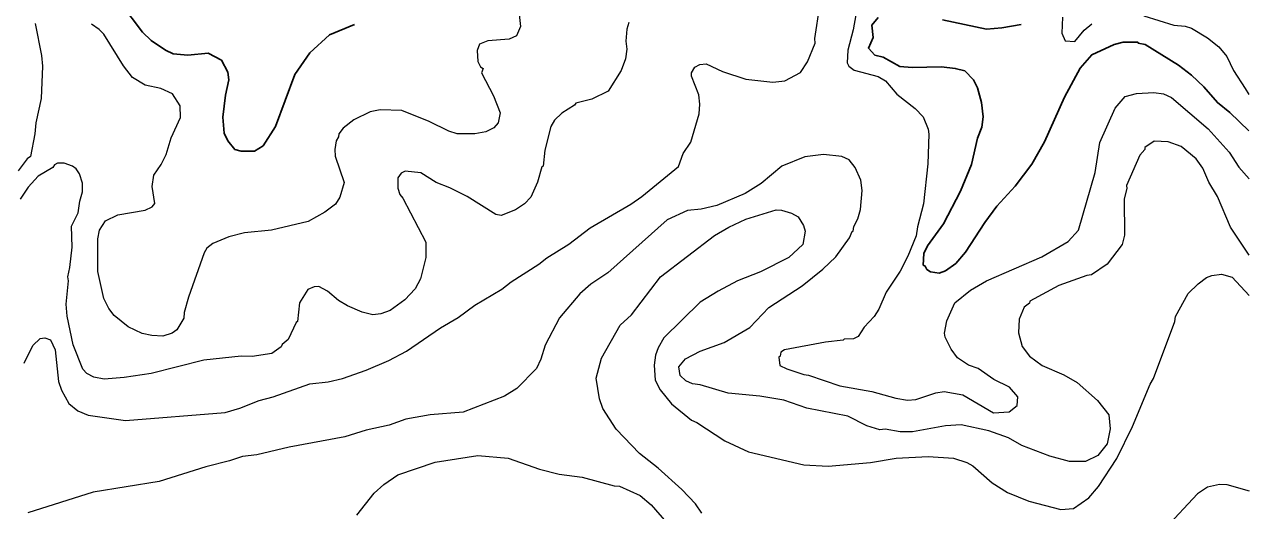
# Model space of a CAD drawing. Extents: x 447.8 to 473.9, y 7733.1 to 7760.8.
# Drawn here: x 470.955 to 473.905, y 7750.473 to 7751.643 of the extents above; entities that cross this region are included whole.
import ezdxf

# ---------------------------------------------------------------- set-up
doc = ezdxf.new("R2010")
doc.units = 0
doc.header["$LTSCALE"] = 0.032
doc.layers.add('1', color=7, linetype='Continuous', lineweight=25)
doc.layers.add('2', color=7, linetype='Continuous', lineweight=13)

msp = doc.modelspace()

# ---------------------------------------------------------------- linework, layer by layer
at = {"layer": '1'}
for points in [[(470.9332, 7751.7801), (470.968, 7751.7981), (470.9913, 7751.8174), (470.9919, 7751.8224), (471.0107, 7751.8508), (471.0384, 7751.8529), (471.0648, 7751.8333), (471.1052, 7751.7753), (471.1869, 7751.6935), (471.2387, 7751.6249), (471.26, 7751.6045), (471.2943, 7751.5812), (471.3126, 7751.573), (471.3483, 7751.5698), (471.3969, 7751.5746), (471.4292, 7751.5577), (471.4444, 7751.5285), (471.4469, 7751.5104), (471.4387, 7751.4728), (471.4326, 7751.4199), (471.4358, 7751.3819), (471.4446, 7751.3631), (471.4615, 7751.3423), (471.4764, 7751.3382)], [(473.0104, 7751.6603), (472.9952, 7751.642), (472.9987, 7751.6118), (472.987, 7751.5865), (473.0025, 7751.5693), (473.0228, 7751.5649), (473.0628, 7751.5418), (473.0925, 7751.5394), (473.1627, 7751.5417), (473.1959, 7751.5377), (473.2189, 7751.5314), (473.2402, 7751.5101), (473.2496, 7751.4912), (473.2593, 7751.4556), (473.2632, 7751.4211), (473.2601, 7751.3964)], [(473.3549, 7751.6437), (473.3079, 7751.6349), (473.271, 7751.6324), (473.1652, 7751.6548)], [(471.6422, 7751.5752), (471.6897, 7751.6186), (471.7496, 7751.6434)], [(473.1291, 7751.1106), (473.1207, 7751.0919), (473.1192, 7751.0642), (473.1237, 7751.0616), (473.1274, 7751.0534), (473.1368, 7751.0475), (473.157, 7751.0448), (473.1726, 7751.0499), (473.1976, 7751.0682), (473.2204, 7751.0951), (473.2671, 7751.1668), (473.2959, 7751.2055), (473.34, 7751.2538), (473.3808, 7751.3068), (473.4106, 7751.3611), (473.4595, 7751.4686), (473.4968, 7751.538), (473.5248, 7751.5706), (473.5788, 7751.5953), (473.6002, 7751.6006), (473.6356, 7751.601), (473.6367, 7751.5985), (473.6531, 7751.5948), (473.7333, 7751.5456), (473.7653, 7751.5215), (473.7945, 7751.4931), (473.8273, 7751.4554), (473.8575, 7751.4317), (473.9033, 7751.3874)], [(471.4764, 7751.3382), (471.5084, 7751.3384), (471.5299, 7751.3515), (471.5595, 7751.3975), (471.6055, 7751.523), (471.6422, 7751.5752)], [(473.2601, 7751.3964), (473.2493, 7751.3697), (473.2351, 7751.3065), (473.2084, 7751.242), (473.1674, 7751.1633), (473.1291, 7751.1106)]]:
    msp.add_lwpolyline(points, dxfattribs=at)
at = {"layer": '2'}
for points in [[(470.9545, 7750.8275), (470.9754, 7750.8702), (470.9926, 7750.8871), (471.0037, 7750.8891), (471.0173, 7750.884), (471.0284, 7750.8601), (471.0366, 7750.7839), (471.044, 7750.7629), (471.0618, 7750.7308), (471.0835, 7750.7131), (471.1079, 7750.7026), (471.1981, 7750.6897), (471.4379, 7750.7091), (471.4735, 7750.7191), (471.5201, 7750.7381), (471.5538, 7750.7469), (471.6422, 7750.7777), (471.6862, 7750.7832), (471.7204, 7750.7912), (471.7778, 7750.811), (471.8326, 7750.8344), (471.8751, 7750.8567), (471.9565, 7750.9132), (471.9992, 7750.9381), (472.039, 7750.9671), (472.1043, 7751.0061), (472.1266, 7751.0239), (472.1938, 7751.0666), (472.213, 7751.0818), (472.2656, 7751.1141), (472.3169, 7751.1534), (472.4146, 7751.2105), (472.4414, 7751.229), (472.5294, 7751.3016), (472.5411, 7751.3325), (472.5592, 7751.36), (472.5794, 7751.428), (472.5811, 7751.4518), (472.5787, 7751.4736), (472.5612, 7751.5188), (472.5612, 7751.527), (472.5692, 7751.5407), (472.581, 7751.5467), (472.596, 7751.5489), (472.6355, 7751.5303), (472.692, 7751.5116), (472.7572, 7751.5041), (472.7861, 7751.508), (472.8235, 7751.5277), (472.8405, 7751.5531), (472.8591, 7751.5983), (472.8577, 7751.6098), (472.8704, 7751.6881)], [(472.1427, 7751.6973), (472.149, 7751.6383), (472.1396, 7751.616), (472.1221, 7751.6083), (472.0705, 7751.6042), (472.0505, 7751.596), (472.0453, 7751.5807), (472.0465, 7751.5541), (472.0529, 7751.5413), (472.0591, 7751.5376), (472.0553, 7751.5269), (472.0844, 7751.4714), (472.1001, 7751.4304), (472.0954, 7751.4066), (472.0854, 7751.3945), (472.0654, 7751.3851), (472.0396, 7751.38), (471.9971, 7751.3803), (471.9767, 7751.3867), (471.9297, 7751.4101), (471.8637, 7751.4359), (471.8117, 7751.4375), (471.7874, 7751.4329)], [(472.9611, 7751.6888), (472.9506, 7751.6304), (472.9376, 7751.5816), (472.9358, 7751.5508), (472.9396, 7751.5431), (472.9525, 7751.5336), (473.0106, 7751.5181), (473.0279, 7751.5074), (473.0554, 7751.4755), (473.0992, 7751.4413), (473.1188, 7751.4209), (473.1308, 7751.3909), (473.1326, 7751.379), (473.1302, 7751.3081), (473.1197, 7751.2117), (473.1049, 7751.1561), (473.1018, 7751.1343), (473.0822, 7751.0857), (473.0632, 7751.0493), (473.0299, 7750.9988), (473.0124, 7750.9577), (473.0009, 7750.9403), (472.9767, 7750.9146), (472.9621, 7750.8918), (472.9511, 7750.8861), (472.9286, 7750.886), (472.9265, 7750.883), (472.884, 7750.8781), (472.7846, 7750.8598), (472.776, 7750.8545), (472.7743, 7750.8447), (472.7712, 7750.8421), (472.7733, 7750.8224), (472.7903, 7750.8139), (472.8317, 7750.8003), (472.8427, 7750.7991), (472.9183, 7750.7731), (472.9955, 7750.7594), (473.0529, 7750.7434), (473.0815, 7750.7386), (473.1012, 7750.7401), (473.1497, 7750.7562), (473.1695, 7750.7593), (473.2142, 7750.7514), (473.2885, 7750.7082), (473.3258, 7750.7106), (473.3449, 7750.7256), (473.3464, 7750.7466), (473.3269, 7750.7704), (473.2887, 7750.7884), (473.2512, 7750.8147), (473.2283, 7750.8227), (473.2019, 7750.8409), (473.186, 7750.8618), (473.1719, 7750.8903), (473.1704, 7750.9), (473.1755, 7750.9296), (473.1949, 7750.973)], [(473.454, 7751.6608), (473.4525, 7751.6227), (473.461, 7751.6043), (473.4844, 7751.602), (473.5064, 7751.6294), (473.5251, 7751.6452)], [(473.6502, 7751.6643), (473.7227, 7751.6421), (473.7498, 7751.6393), (473.765, 7751.6347), (473.8033, 7751.6116), (473.8309, 7751.5897), (473.85, 7751.5666), (473.8664, 7751.5323), (473.8942, 7751.4889), (473.9032, 7751.4749)], [(470.9804, 7751.6455), (470.9956, 7751.5686), (470.998, 7751.5429), (470.9947, 7751.4649), (470.982, 7751.4066), (470.9802, 7751.3799), (470.9691, 7751.3257), (470.9615, 7751.3202), (470.9401, 7751.2906)], [(472.4102, 7751.6484), (472.4054, 7751.6324), (472.4031, 7751.603), (472.4056, 7751.5842), (472.4024, 7751.5608), (472.3916, 7751.5327), (472.36, 7751.4828), (472.3213, 7751.4634), (472.2828, 7751.4538), (472.2794, 7751.4487), (472.2485, 7751.4295), (472.2308, 7751.4133), (472.2226, 7751.3976), (472.2082, 7751.341), (472.2036, 7751.3024), (472.2004, 7751.3002), (472.1901, 7751.2639), (472.174, 7751.2276), (472.1585, 7751.2114), (472.1369, 7751.1973), (472.1024, 7751.1836), (472.0897, 7751.1859), (472.0208, 7751.2291), (471.9794, 7751.2498), (471.9458, 7751.2626), (471.9093, 7751.2865), (471.8719, 7751.2901), (471.8623, 7751.285), (471.8542, 7751.2744), (471.8542, 7751.2492), (471.859, 7751.2342), (471.8663, 7751.2254), (471.9214, 7751.1189), (471.9214, 7751.0821), (471.9085, 7751.0308), (471.8954, 7751.0072), (471.8707, 7750.9804), (471.8351, 7750.9543), (471.8127, 7750.947), (471.7934, 7750.9446), (471.7682, 7750.9507), (471.7325, 7750.9661), (471.7109, 7750.9789), (471.6847, 7751.0013), (471.664, 7751.0124), (471.6528, 7751.0113), (471.6375, 7751.0049), (471.6169, 7750.973), (471.6121, 7750.9284), (471.6089, 7750.9259), (471.5902, 7750.8851), (471.5755, 7750.8727), (471.573, 7750.8673), (471.5508, 7750.8513), (471.5034, 7750.8436), (471.477, 7750.8443), (471.3868, 7750.8354), (471.2597, 7750.8027), (471.1949, 7750.793), (471.1468, 7750.7891), (471.122, 7750.7939), (471.1052, 7750.803), (471.0958, 7750.8134), (471.0718, 7750.872), (471.0574, 7750.941), (471.055, 7750.9699), (471.0605, 7751.026), (471.059, 7751.0359), (471.0645, 7751.0584), (471.0694, 7751.1069), (471.0678, 7751.1577), (471.0845, 7751.1901), (471.0879, 7751.2178), (471.0943, 7751.2402)], [(471.7051, 7751.3634), (471.7019, 7751.3425), (471.7031, 7751.3264), (471.7243, 7751.2625), (471.7143, 7751.2279), (471.7037, 7751.2103), (471.6784, 7751.1911), (471.638, 7751.1687), (471.5499, 7751.1482), (471.4846, 7751.1416), (471.4466, 7751.132), (471.4087, 7751.1163), (471.3941, 7751.1047), (471.3874, 7751.0933), (471.3496, 7750.9866), (471.3395, 7750.9497), (471.3383, 7750.9359), (471.3219, 7750.9079), (471.3103, 7750.9003), (471.2882, 7750.8925), (471.2613, 7750.8942), (471.2381, 7750.8993), (471.2049, 7750.9157), (471.1706, 7750.9427), (471.1582, 7750.9593), (471.1461, 7750.9834), (471.1318, 7751.0487), (471.1312, 7751.1269), (471.1358, 7751.1478), (471.1498, 7751.1708), (471.18, 7751.1849), (471.2451, 7751.1963), (471.2625, 7751.2043), (471.2687, 7751.2124), (471.2626, 7751.2536), (471.266, 7751.2808), (471.2837, 7751.3059), (471.2961, 7751.3306), (471.3085, 7751.3701), (471.3309, 7751.4195), (471.3298, 7751.4473), (471.3112, 7751.4766), (471.2833, 7751.4896), (471.2457, 7751.4974), (471.2148, 7751.5159), (471.1937, 7751.5436), (471.1461, 7751.6198), (471.135, 7751.6315), (471.1163, 7751.6445)], [(473.4926, 7751.1484), (473.5333, 7751.287), (473.544, 7751.3592), (473.5811, 7751.4421), (473.6049, 7751.4698), (473.6327, 7751.4769), (473.6743, 7751.4793), (473.6977, 7751.476), (473.7169, 7751.4672), (473.8052, 7751.3917), (473.8554, 7751.336), (473.8792, 7751.2994), (473.9035, 7751.2713)], [(471.7874, 7751.4329), (471.7477, 7751.4138), (471.7226, 7751.394), (471.7118, 7751.3801), (471.7114, 7751.373), (471.7051, 7751.3634)], [(473.9038, 7751.0881), (473.9006, 7751.0929), (473.859, 7751.1557), (473.8272, 7751.2293), (473.8066, 7751.2639), (473.7923, 7751.2972), (473.7761, 7751.32), (473.7398, 7751.3494), (473.7087, 7751.361), (473.6751, 7751.3622), (473.6528, 7751.3474), (473.6525, 7751.342), (473.6402, 7751.3287), (473.6081, 7751.2556), (473.6094, 7751.2484), (473.6032, 7751.2235), (473.6038, 7751.1362), (473.5977, 7751.1132), (473.5617, 7751.0659), (473.5244, 7751.0408), (473.513, 7751.039), (473.4457, 7751.015), (473.3759, 7750.9774), (473.3752, 7750.9725), (473.3624, 7750.9628), (473.35, 7750.934), (473.3483, 7750.9005), (473.3571, 7750.8676), (473.3747, 7750.8443), (473.4056, 7750.8225), (473.4572, 7750.7994), (473.4899, 7750.7812), (473.5384, 7750.7383), (473.5661, 7750.7037), (473.5694, 7750.6697), (473.5616, 7750.6339), (473.5396, 7750.6056), (473.5098, 7750.591), (473.4713, 7750.5911), (473.4239, 7750.6038), (473.3565, 7750.6294), (473.3245, 7750.6478), (473.2766, 7750.6651), (473.2104, 7750.6792), (473.173, 7750.6771), (473.0931, 7750.6628), (473.0638, 7750.6625), (473.0276, 7750.6687), (473.0143, 7750.6674), (472.9833, 7750.6771), (472.9374, 7750.7), (472.8391, 7750.7192), (472.7836, 7750.7386), (472.7259, 7750.7482), (472.6496, 7750.7554), (472.5816, 7750.7755), (472.5631, 7750.7778), (472.5471, 7750.7853), (472.5339, 7750.7984), (472.5307, 7750.8192), (472.5467, 7750.8386), (472.5816, 7750.857), (472.6398, 7750.8773), (472.7015, 7750.914), (472.7473, 7750.9616), (472.8275, 7751.0137), (472.8773, 7751.054), (472.9085, 7751.0835), (472.9412, 7751.13), (472.9476, 7751.1448), (472.9505, 7751.1459), (472.9519, 7751.1569), (472.9618, 7751.1754), (472.9683, 7751.1979), (472.9716, 7751.2437), (472.9684, 7751.2682), (472.9554, 7751.2988), (472.9407, 7751.3174), (472.9227, 7751.3254), (472.8789, 7751.3301), (472.834, 7751.3246), (472.7787, 7751.3023), (472.7284, 7751.2601), (472.6906, 7751.2362), (472.622, 7751.2078), (472.5841, 7751.1984), (472.5513, 7751.1953), (472.5028, 7751.1732), (472.3597, 7751.0453), (472.3184, 7751.0183), (472.2922, 7750.9947), (472.2428, 7750.9369), (472.2086, 7750.8711), (472.1982, 7750.8378), (472.1874, 7750.8146)], [(471.0506, 7751.3092), (471.0344, 7751.3092), (471.0269, 7751.3057), (471.0233, 7751.2988), (470.9877, 7751.278), (470.964, 7751.2513), (470.9447, 7751.2225)], [(471.0943, 7751.2402), (471.0943, 7751.2613), (471.0872, 7751.2838), (471.0797, 7751.2956), (471.0706, 7751.3022), (471.0506, 7751.3092)], [(472.5859, 7750.4668), (472.5705, 7750.4895), (472.5378, 7750.5237), (472.4807, 7750.5753), (472.4358, 7750.6106), (472.3796, 7750.6691), (472.3477, 7750.7188), (472.3397, 7750.7416), (472.3318, 7750.7917), (472.3445, 7750.84), (472.3893, 7750.9192), (472.4163, 7750.944), (472.4863, 7751.0357), (472.6167, 7751.1355), (472.6505, 7751.1552), (472.6918, 7751.1746), (472.7651, 7751.197), (472.7775, 7751.1962), (472.8018, 7751.1889), (472.8177, 7751.1799), (472.8304, 7751.1594), (472.8344, 7751.1453), (472.8288, 7751.1133), (472.7954, 7751.0826), (472.7272, 7751.0476), (472.672, 7751.0257), (472.6251, 7751.0013), (472.5822, 7750.9744), (472.4942, 7750.889), (472.4808, 7750.8645), (472.4747, 7750.8468), (472.4714, 7750.8231), (472.4736, 7750.787), (472.4856, 7750.7637), (472.5125, 7750.7303), (472.5609, 7750.6907), (472.5739, 7750.6848), (472.6415, 7750.6406)], [(473.1949, 7750.973), (473.2331, 7751.004), (473.2715, 7751.026), (473.4046, 7751.0842), (473.4678, 7751.1207), (473.4926, 7751.1484)], [(473.0535, 7750.5989), (473.1307, 7750.6031), (473.1919, 7750.5992), (473.2242, 7750.5889), (473.2383, 7750.581), (473.285, 7750.54), (473.3217, 7750.5162), (473.373, 7750.4954), (473.4505, 7750.4757), (473.4807, 7750.4779), (473.5177, 7750.5038), (473.5411, 7750.5308), (473.5849, 7750.5985), (473.6226, 7750.6755), (473.6653, 7750.7772), (473.6738, 7750.7909), (473.7249, 7750.9282), (473.7268, 7750.94), (473.7566, 7750.9952), (473.7813, 7751.0192), (473.8013, 7751.0339), (473.8138, 7751.0392), (473.8372, 7751.0423), (473.8631, 7751.0349), (473.9039, 7750.9905)], [(472.1874, 7750.8146), (472.1408, 7750.7672), (472.1108, 7750.7486), (472.0112, 7750.7098), (471.9317, 7750.7033), (471.873, 7750.6928)], [(471.873, 7750.6928), (471.8332, 7750.6788), (471.7774, 7750.6665), (471.7263, 7750.6501), (471.5925, 7750.6255), (471.5146, 7750.6072), (471.4802, 7750.6029), (471.4487, 7750.5923), (471.3919, 7750.5786), (471.2789, 7750.543), (471.1201, 7750.5174), (470.9632, 7750.4674)], [(472.6415, 7750.6406), (472.698, 7750.6142), (472.8317, 7750.5831), (472.8902, 7750.5799), (472.992, 7750.5886), (473.0535, 7750.5989)], [(471.7554, 7750.4622), (471.7966, 7750.515), (471.8199, 7750.5359), (471.8542, 7750.559), (471.9435, 7750.5893), (472.0464, 7750.6055), (472.1198, 7750.5987), (472.1952, 7750.5728), (472.2426, 7750.5608), (472.2981, 7750.5533), (472.3744, 7750.5327), (472.3876, 7750.5317), (472.4374, 7750.5089), (472.4635, 7750.4866), (472.5012, 7750.4439)], [(473.9046, 7750.5198), (473.851, 7750.535), (473.8321, 7750.5357), (473.8036, 7750.5293), (473.7795, 7750.5133), (473.7014, 7750.4296)]]:
    msp.add_lwpolyline(points, dxfattribs=at)

doc.saveas('drawing.dxf')
